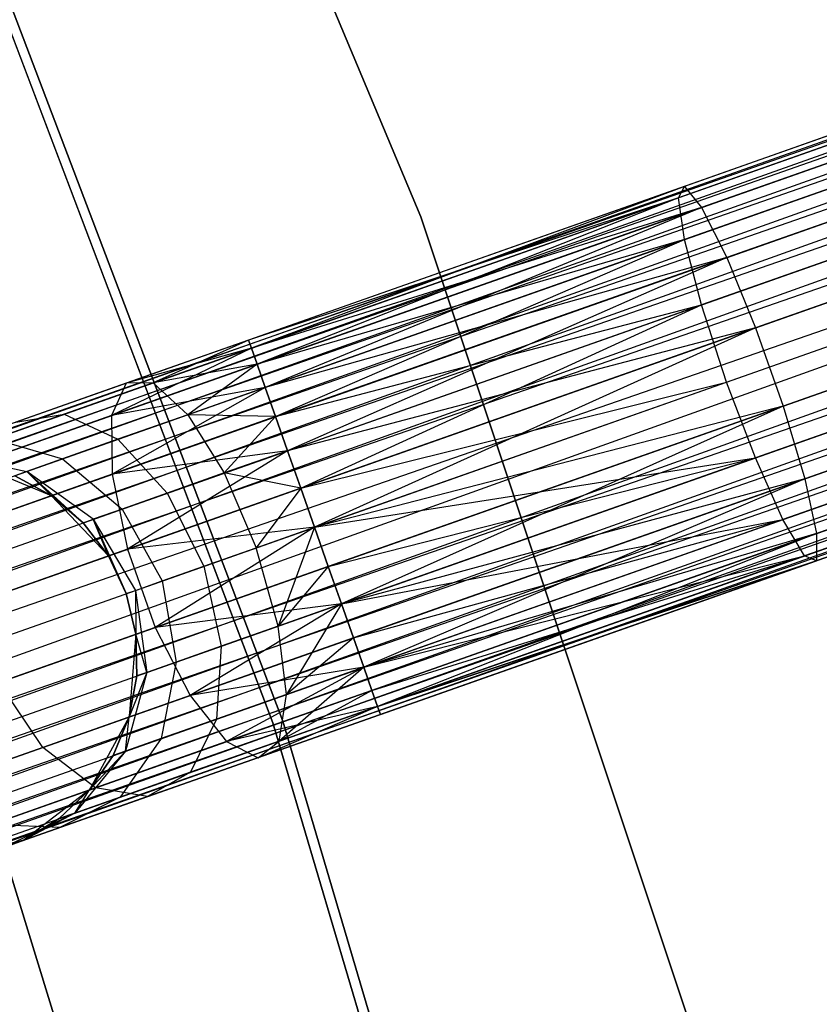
# Model space of a CAD drawing. Extents: x -102 to 102, y -101 to 102.
# Tile 409 of 481: x 57.45 to 61.46, y 18.38 to 23.31. Entities that reach past the tile are written whole.
import ezdxf

# ---------------------------------------------------------------- set-up
doc = ezdxf.new("R2010")
doc.units = 0
doc.header["$LTSCALE"] = 25.4
doc.layers.get('0').update_dxf_attribs({"linetype": 'CONTINUOUS'})

# ---------------------------------------------------------------- blocks, each defined once
blk = doc.blocks.new('NL2500011659_STL')
at = {"color": 0}
for p, q in [((40.4872, 15.3264, -7.3955), (75.7432, 27.7502, -7.3955)), ((40.4872, 15.3264, -7.6045), (75.7432, 27.7502, -7.3955)), ((40.4872, 15.3264, -7.6045), (75.7432, 27.7502, -7.3955)), ((40.4872, 15.3264, -7.3955), (75.7432, 27.7502, -7.3955)), ((75.7432, 27.7502, -7.3955), (40.5016, 15.2854, -7.191)), ((75.7432, 27.7502, -7.3955), (40.5016, 15.2854, -7.191)), ((75.7576, 27.7092, -7.809), (40.4872, 15.3264, -7.6045)), ((75.7576, 27.7092, -7.809), (40.4872, 15.3264, -7.6045)), ((40.5016, 15.2854, -7.809), (75.7576, 27.7092, -7.809)), ((40.5016, 15.2854, -7.809), (75.7576, 27.7092, -7.809)), ((40.5299, 15.2052, -8), (75.7576, 27.7092, -7.809)), ((40.5299, 15.2052, -8), (75.7576, 27.7092, -7.809)), ((40.5016, 15.2854, -7.191), (75.7859, 27.629, -7)), ((40.5016, 15.2854, -7.191), (75.7859, 27.629, -7)), ((40.5299, 15.2052, -7), (75.7859, 27.629, -7)), ((40.5299, 15.2052, -7), (75.7859, 27.629, -7)), ((75.7859, 27.629, -7), (40.5707, 15.0893, -6.8309)), ((75.7859, 27.629, -7), (40.5707, 15.0893, -6.8309)), ((75.8267, 27.5131, -8.1691), (40.5299, 15.2052, -8)), ((75.8267, 27.5131, -8.1691), (40.5299, 15.2052, -8)), ((40.5707, 15.0893, -8.1691), (75.8267, 27.5131, -8.1691)), ((40.5707, 15.0893, -8.1691), (75.8267, 27.5131, -8.1691)), ((40.6223, 14.9428, -8.309), (75.8267, 27.5131, -8.1691)), ((40.6223, 14.9428, -8.309), (75.8267, 27.5131, -8.1691)), ((40.5707, 15.0893, -6.8309), (75.8784, 27.3665, -6.691)), ((40.5707, 15.0893, -6.8309), (75.8784, 27.3665, -6.691)), ((40.6223, 14.9428, -6.691), (75.8784, 27.3665, -6.691)), ((40.6223, 14.9428, -6.691), (75.8784, 27.3665, -6.691)), ((75.8784, 27.3665, -6.691), (40.6825, 14.772, -6.5865)), ((75.8784, 27.3665, -6.691), (40.6825, 14.772, -6.5865)), ((75.9385, 27.1958, -8.4135), (40.6223, 14.9428, -8.309)), ((75.9385, 27.1958, -8.4135), (40.6223, 14.9428, -8.309)), ((40.6825, 14.772, -8.4135), (75.9385, 27.1958, -8.4135)), ((40.6825, 14.772, -8.4135), (75.9385, 27.1958, -8.4135)), ((40.7486, 14.5845, -8.4782), (75.9385, 27.1958, -8.4135)), ((40.7486, 14.5845, -8.4782), (75.9385, 27.1958, -8.4135)), ((40.6825, 14.772, -6.5865), (76.0046, 27.0083, -6.5218)), ((40.6825, 14.772, -6.5865), (76.0046, 27.0083, -6.5218)), ((40.7486, 14.5845, -6.5218), (76.0046, 27.0083, -6.5218)), ((40.7486, 14.5845, -6.5218), (76.0046, 27.0083, -6.5218)), ((40.7486, 14.5845, -8.4782), (76.0737, 26.8122, -8.5)), ((40.7486, 14.5845, -8.4782), (76.0737, 26.8122, -8.5)), ((40.8177, 14.3884, -6.5), (76.0737, 26.8122, -6.5)), ((40.8177, 14.3884, -6.5), (76.0737, 26.8122, -6.5)), ((40.8177, 14.3884, -8.5), (76.0737, 26.8122, -8.5)), ((40.8177, 14.3884, -8.5), (76.0737, 26.8122, -8.5)), ((40.8868, 14.1923, -8.4782), (76.0737, 26.8122, -8.5)), ((40.8868, 14.1923, -8.4782), (76.0737, 26.8122, -8.5)), ((59.4592, 22.3253, -308.5), (57.6241, 26.7051, -308.5)), ((57.6241, 26.7051, -318), (59.4592, 22.3253, -318)), ((59.4592, 22.3253, -308.5), (57.6241, 26.7051, -308.5)), ((57.6241, 26.7051, -318), (59.4592, 22.3253, -318)), ((40.8868, 14.1923, -6.5218), (76.1428, 26.6161, -6.5218)), ((40.8868, 14.1923, -6.5218), (76.1428, 26.6161, -6.5218)), ((76.1428, 26.6161, -6.5218), (40.9529, 14.0048, -6.5865)), ((76.1428, 26.6161, -6.5218), (40.9529, 14.0048, -6.5865)), ((76.2089, 26.4285, -8.4135), (40.8868, 14.1923, -8.4782)), ((76.2089, 26.4285, -8.4135), (40.8868, 14.1923, -8.4782)), ((40.9529, 14.0048, -8.4135), (76.2089, 26.4285, -8.4135)), ((40.9529, 14.0048, -8.4135), (76.2089, 26.4285, -8.4135)), ((41.0131, 13.834, -8.309), (76.2089, 26.4285, -8.4135)), ((41.0131, 13.834, -8.309), (76.2089, 26.4285, -8.4135)), ((40.9529, 14.0048, -6.5865), (76.2691, 26.2578, -6.691)), ((40.9529, 14.0048, -6.5865), (76.2691, 26.2578, -6.691)), ((41.0131, 13.834, -6.691), (76.2691, 26.2578, -6.691)), ((41.0131, 13.834, -6.691), (76.2691, 26.2578, -6.691)), ((76.2691, 26.2578, -6.691), (41.0647, 13.6875, -6.8309)), ((76.2691, 26.2578, -6.691), (41.0647, 13.6875, -6.8309)), ((76.3207, 26.1113, -8.1691), (41.0131, 13.834, -8.309)), ((76.3207, 26.1113, -8.1691), (41.0131, 13.834, -8.309)), ((41.0647, 13.6875, -8.1691), (76.3207, 26.1113, -8.1691)), ((41.0647, 13.6875, -8.1691), (76.3207, 26.1113, -8.1691)), ((41.1055, 13.5716, -8), (76.3207, 26.1113, -8.1691)), ((41.1055, 13.5716, -8), (76.3207, 26.1113, -8.1691)), ((41.0647, 13.6875, -6.8309), (76.3616, 25.9954, -7)), ((41.0647, 13.6875, -6.8309), (76.3616, 25.9954, -7)), ((41.1055, 13.5716, -7), (76.3616, 25.9954, -7)), ((41.1055, 13.5716, -7), (76.3616, 25.9954, -7)), ((76.3616, 25.9954, -7), (41.1338, 13.4914, -7.191)), ((76.3616, 25.9954, -7), (41.1338, 13.4914, -7.191)), ((76.3898, 25.9152, -7.809), (41.1055, 13.5716, -8)), ((76.3898, 25.9152, -7.809), (41.1055, 13.5716, -8)), ((41.1338, 13.4914, -7.809), (76.3898, 25.9152, -7.809)), ((41.1338, 13.4914, -7.809), (76.3898, 25.9152, -7.809)), ((41.1482, 13.4504, -7.6045), (76.3898, 25.9152, -7.809)), ((41.1482, 13.4504, -7.6045), (76.3898, 25.9152, -7.809)), ((41.1338, 13.4914, -7.191), (76.4043, 25.8742, -7.3955)), ((41.1338, 13.4914, -7.191), (76.4043, 25.8742, -7.3955)), ((76.4043, 25.8742, -7.3955), (41.1482, 13.4504, -7.6045)), ((41.1482, 13.4504, -7.3955), (76.4043, 25.8742, -7.3955)), ((76.4043, 25.8742, -7.3955), (41.1482, 13.4504, -7.6045)), ((41.1482, 13.4504, -7.3955), (76.4043, 25.8742, -7.3955)), ((57.1015, 24.1844, -308.5), (58.7675, 19.7978, -308.5)), ((58.7675, 19.7978, -318), (57.1015, 24.1844, -318)), ((58.7675, 19.7978, -318), (57.1015, 24.1844, -318)), ((57.1015, 24.1844, -308.5), (58.7675, 19.7978, -308.5)), ((58.7175, 19.7896, -316), (57.074, 24.121, -316)), ((57.074, 24.121, -315), (58.7175, 19.7896, -315)), ((58.7175, 19.7896, -316), (57.074, 24.121, -316)), ((57.074, 24.121, -315), (58.7175, 19.7896, -315)), ((62.9356, 23.2369, -307.0709), (60.7802, 22.4774, -307.4707)), ((62.9356, 23.2369, -307.0709), (60.7802, 22.4774, -307.4707)), ((62.8607, 23.1645, -306.6683), (60.7497, 22.4206, -307.0599)), ((62.8607, 23.1645, -306.6683), (60.7497, 22.4206, -307.0599)), ((63.0636, 23.1458, -307.4558), (60.8659, 22.3713, -307.8635)), ((63.0636, 23.1458, -307.4558), (60.8659, 22.3713, -307.8635)), ((62.8521, 22.941, -306.3177), (60.7797, 22.2107, -306.7021)), ((62.8521, 22.941, -306.3177), (60.7797, 22.2107, -306.7021)), ((63.2228, 22.9069, -307.7567), (60.9919, 22.1208, -308.1705)), ((63.2228, 22.9069, -307.7567), (60.9919, 22.1208, -308.1705)), ((62.9111, 22.6051, -306.0798), (60.8649, 21.884, -306.4594)), ((62.9111, 22.6051, -306.0798), (60.8649, 21.884, -306.4594)), ((63.3856, 22.5615, -307.9213), (61.1365, 21.7689, -308.3385)), ((63.3856, 22.5615, -307.9213), (61.1365, 21.7689, -308.3385)), ((60.7802, 22.4774, -307.4707), (58.5957, 21.7076, -307.3955)), ((60.7802, 22.4774, -307.4707), (58.5957, 21.7076, -307.6045)), ((60.7802, 22.4774, -307.4707), (58.5957, 21.7076, -307.3955)), ((60.7802, 22.4774, -307.4707), (58.5957, 21.7076, -307.6045)), ((60.7802, 22.4774, -307.4707), (58.6102, 21.6666, -307.809)), ((60.7802, 22.4774, -307.4707), (58.6102, 21.6666, -307.809)), ((60.7497, 22.4206, -307.0599), (60.7802, 22.4774, -307.4707)), ((60.7497, 22.4206, -307.0599), (60.7802, 22.4774, -307.4707)), ((60.7802, 22.4774, -307.4707), (60.8659, 22.3713, -307.8635)), ((60.7802, 22.4774, -307.4707), (60.8659, 22.3713, -307.8635)), ((60.7497, 22.4206, -307.0599), (58.5957, 21.7076, -307.3955)), ((60.7497, 22.4206, -307.0599), (58.5957, 21.7076, -307.3955)), ((60.7497, 22.4206, -307.0599), (58.6102, 21.6666, -307.191)), ((60.7497, 22.4206, -307.0599), (58.6102, 21.6666, -307.191)), ((60.7497, 22.4206, -307.0599), (58.6384, 21.5864, -307)), ((60.7497, 22.4206, -307.0599), (58.6384, 21.5864, -307)), ((60.7797, 22.2107, -306.7021), (60.7497, 22.4206, -307.0599)), ((60.7797, 22.2107, -306.7021), (60.7497, 22.4206, -307.0599)), ((60.8659, 22.3713, -307.8635), (58.6102, 21.6666, -307.809)), ((60.8659, 22.3713, -307.8635), (58.6102, 21.6666, -307.809)), ((60.8659, 22.3713, -307.8635), (58.6384, 21.5864, -308)), ((60.8659, 22.3713, -307.8635), (58.6384, 21.5864, -308)), ((60.8659, 22.3713, -307.8635), (58.6793, 21.4705, -308.1691)), ((60.8659, 22.3713, -307.8635), (58.6793, 21.4705, -308.1691)), ((60.8659, 22.3713, -307.8635), (60.9919, 22.1208, -308.1705)), ((60.8659, 22.3713, -307.8635), (60.9919, 22.1208, -308.1705)), ((60.9618, 17.8206, -308.5), (59.4592, 22.3253, -308.5)), ((59.4592, 22.3253, -318), (60.9618, 17.8206, -318)), ((59.4592, 22.3253, -308.5), (59.4592, 22.3253, -318)), ((60.9618, 17.8206, -308.5), (59.4592, 22.3253, -308.5)), ((59.4592, 22.3253, -318), (60.9618, 17.8206, -318)), ((59.4592, 22.3253, -308.5), (59.4592, 22.3253, -318)), ((60.7797, 22.2107, -306.7021), (58.6384, 21.5864, -307)), ((60.7797, 22.2107, -306.7021), (58.6384, 21.5864, -307)), ((60.7797, 22.2107, -306.7021), (58.6793, 21.4705, -306.8309)), ((60.7797, 22.2107, -306.7021), (58.6793, 21.4705, -306.8309)), ((58.7309, 21.324, -306.691), (60.7797, 22.2107, -306.7021)), ((58.7309, 21.324, -306.691), (60.7797, 22.2107, -306.7021)), ((60.8649, 21.884, -306.4594), (60.7797, 22.2107, -306.7021)), ((60.8649, 21.884, -306.4594), (60.7797, 22.2107, -306.7021)), ((60.9907, 21.4971, -306.3735), (63.0277, 22.2149, -305.9957)), ((60.9907, 21.4971, -306.3735), (63.0277, 22.2149, -305.9957)), ((63.5238, 22.1693, -307.9213), (61.2747, 21.3768, -308.3385)), ((63.5238, 22.1693, -307.9213), (61.2747, 21.3768, -308.3385)), ((60.9919, 22.1208, -308.1705), (58.6793, 21.4705, -308.1691)), ((60.9919, 22.1208, -308.1705), (58.6793, 21.4705, -308.1691)), ((60.9919, 22.1208, -308.1705), (58.7309, 21.324, -308.309)), ((60.9919, 22.1208, -308.1705), (58.7309, 21.324, -308.309)), ((60.9919, 22.1208, -308.1705), (58.7911, 21.1532, -308.4135)), ((60.9919, 22.1208, -308.1705), (58.7911, 21.1532, -308.4135)), ((60.9919, 22.1208, -308.1705), (61.1365, 21.7689, -308.3385)), ((60.9919, 22.1208, -308.1705), (61.1365, 21.7689, -308.3385)), ((58.7309, 21.324, -306.691), (60.8649, 21.884, -306.4594)), ((58.7309, 21.324, -306.691), (60.8649, 21.884, -306.4594)), ((58.7911, 21.1532, -306.5865), (60.8649, 21.884, -306.4594)), ((58.7911, 21.1532, -306.5865), (60.8649, 21.884, -306.4594)), ((58.8572, 20.9657, -306.5219), (60.8649, 21.884, -306.4594)), ((58.8572, 20.9657, -306.5219), (60.8649, 21.884, -306.4594)), ((60.9907, 21.4971, -306.3735), (60.8649, 21.884, -306.4594)), ((60.9907, 21.4971, -306.3735), (60.8649, 21.884, -306.4594)), ((63.1815, 21.8379, -306.0798), (61.1353, 21.1168, -306.4594)), ((63.1815, 21.8379, -306.0798), (61.1353, 21.1168, -306.4594)), ((61.1365, 21.7689, -308.3385), (58.7911, 21.1532, -308.4135)), ((61.1365, 21.7689, -308.3385), (58.7911, 21.1532, -308.4135)), ((61.1365, 21.7689, -308.3385), (58.8572, 20.9657, -308.4781)), ((61.1365, 21.7689, -308.3385), (58.8572, 20.9657, -308.4781)), ((61.1365, 21.7689, -308.3385), (58.9263, 20.7696, -308.5)), ((61.1365, 21.7689, -308.3385), (58.9263, 20.7696, -308.5)), ((61.1365, 21.7689, -308.3385), (61.2747, 21.3768, -308.3385)), ((61.1365, 21.7689, -308.3385), (61.2747, 21.3768, -308.3385)), ((63.6135, 21.7981, -307.7567), (61.3826, 21.012, -308.1705)), ((63.6135, 21.7981, -307.7567), (61.3826, 21.012, -308.1705)), ((58.5957, 21.7076, -307.6045), (57.9824, 21.4915, -307.4985)), ((58.5957, 21.7076, -307.3955), (57.9824, 21.4915, -307.4985)), ((58.5957, 21.7076, -307.3955), (57.9824, 21.4915, -307.4985)), ((58.5957, 21.7076, -307.6045), (57.9824, 21.4915, -307.4985)), ((58.5957, 21.7076, -307.6045), (58.1173, 21.493, -307.8918)), ((58.5957, 21.7076, -307.6045), (58.1173, 21.493, -307.8918)), ((58.5957, 21.7076, -307.3955), (58.6102, 21.6666, -307.191)), ((58.6102, 21.6666, -307.809), (58.5957, 21.7076, -307.6045)), ((58.5957, 21.7076, -307.3955), (58.6102, 21.6666, -307.191)), ((58.6102, 21.6666, -307.809), (58.5957, 21.7076, -307.6045)), ((58.6102, 21.6666, -307.191), (57.9098, 21.3297, -307.1223)), ((58.6102, 21.6666, -307.191), (57.9098, 21.3297, -307.1223)), ((58.6102, 21.6666, -307.191), (57.9824, 21.4915, -307.4985)), ((58.6102, 21.6666, -307.191), (57.9824, 21.4915, -307.4985)), ((58.6102, 21.6666, -307.809), (58.1173, 21.493, -307.8918)), ((58.6102, 21.6666, -307.809), (58.1173, 21.493, -307.8918)), ((58.6102, 21.6666, -307.191), (58.6384, 21.5864, -307)), ((58.6384, 21.5864, -308), (58.6102, 21.6666, -307.809)), ((58.6102, 21.6666, -307.191), (58.6384, 21.5864, -307)), ((58.6384, 21.5864, -308), (58.6102, 21.6666, -307.809)), ((58.6384, 21.5864, -307), (57.9098, 21.3297, -307.1223)), ((58.6384, 21.5864, -307), (57.9098, 21.3297, -307.1223)), ((58.6384, 21.5864, -308), (58.1173, 21.493, -307.8918)), ((58.6384, 21.5864, -308), (58.1173, 21.493, -307.8918)), ((58.6384, 21.5864, -308), (58.2914, 21.3338, -308.2343)), ((58.6384, 21.5864, -308), (58.2914, 21.3338, -308.2343)), ((58.6384, 21.5864, -307), (58.6793, 21.4705, -306.8309)), ((58.6793, 21.4705, -308.1691), (58.6384, 21.5864, -308)), ((58.6384, 21.5864, -307), (58.6793, 21.4705, -306.8309)), ((58.6793, 21.4705, -308.1691), (58.6384, 21.5864, -308)), ((63.3461, 21.5392, -306.3177), (61.2736, 20.8089, -306.7021)), ((63.3461, 21.5392, -306.3177), (61.2736, 20.8089, -306.7021)), ((63.6393, 21.5122, -307.4558), (61.4415, 20.7378, -307.8635)), ((63.6393, 21.5122, -307.4558), (61.4415, 20.7378, -307.8635)), ((57.9824, 21.4915, -307.4985), (57.429, 21.2965, -307.7974)), ((57.9824, 21.4915, -307.4985), (57.429, 21.2965, -307.7974)), ((58.1173, 21.493, -307.8918), (57.6727, 21.3363, -308.132)), ((58.1173, 21.493, -307.8918), (57.6727, 21.3363, -308.132)), ((57.9824, 21.4915, -307.4985), (57.9098, 21.3297, -307.1223)), ((57.9824, 21.4915, -307.4985), (57.9098, 21.3297, -307.1223)), ((58.6793, 21.4705, -306.8309), (57.9098, 21.3297, -307.1223)), ((58.6793, 21.4705, -306.8309), (57.9098, 21.3297, -307.1223)), ((58.6793, 21.4705, -306.8309), (57.9122, 21.0355, -306.8285)), ((58.6793, 21.4705, -306.8309), (57.9122, 21.0355, -306.8285)), ((58.1173, 21.493, -307.8918), (57.9824, 21.4915, -307.4985)), ((58.1173, 21.493, -307.8918), (57.9824, 21.4915, -307.4985)), ((58.2914, 21.3338, -308.2343), (58.1173, 21.493, -307.8918)), ((58.2914, 21.3338, -308.2343), (58.1173, 21.493, -307.8918)), ((58.6793, 21.4705, -308.1691), (58.2914, 21.3338, -308.2343)), ((58.6793, 21.4705, -308.1691), (58.2914, 21.3338, -308.2343)), ((58.6793, 21.4705, -306.8309), (58.7309, 21.324, -306.691)), ((58.7309, 21.324, -308.309), (58.6793, 21.4705, -308.1691)), ((58.6793, 21.4705, -306.8309), (58.7309, 21.324, -306.691)), ((58.7309, 21.324, -308.309), (58.6793, 21.4705, -308.1691)), ((58.8572, 20.9657, -306.5219), (60.9907, 21.4971, -306.3735)), ((58.8572, 20.9657, -306.5219), (60.9907, 21.4971, -306.3735)), ((58.9263, 20.7696, -306.5), (60.9907, 21.4971, -306.3735)), ((58.9263, 20.7696, -306.5), (60.9907, 21.4971, -306.3735)), ((61.1353, 21.1168, -306.4594), (60.9907, 21.4971, -306.3735)), ((61.1353, 21.1168, -306.4594), (60.9907, 21.4971, -306.3735)), ((61.2747, 21.3768, -308.3385), (58.9263, 20.7696, -308.5)), ((61.2747, 21.3768, -308.3385), (58.9263, 20.7696, -308.5)), ((61.2747, 21.3768, -308.3385), (58.9954, 20.5735, -308.4781)), ((61.2747, 21.3768, -308.3385), (58.9954, 20.5735, -308.4781)), ((61.2747, 21.3768, -308.3385), (59.0614, 20.386, -308.4135)), ((61.2747, 21.3768, -308.3385), (59.0614, 20.386, -308.4135)), ((61.2747, 21.3768, -308.3385), (61.3826, 21.012, -308.1705)), ((61.2747, 21.3768, -308.3385), (61.3826, 21.012, -308.1705)), ((63.4929, 21.3705, -306.6683), (61.3819, 20.6266, -307.0599)), ((63.4929, 21.3705, -306.6683), (61.3819, 20.6266, -307.0599)), ((63.5966, 21.3609, -307.0709), (61.4413, 20.6014, -307.4707)), ((63.5966, 21.3609, -307.0709), (61.4413, 20.6014, -307.4707)), ((57.9098, 21.3297, -307.1223), (57.2525, 21.098, -307.4774)), ((57.9098, 21.3297, -307.1223), (57.2525, 21.098, -307.4774)), ((57.6727, 21.3363, -308.132), (57.3199, 21.212, -308.5061)), ((57.6727, 21.3363, -308.132), (57.3199, 21.212, -308.5061)), ((57.429, 21.2965, -307.7974), (57.6727, 21.3363, -308.132)), ((57.429, 21.2965, -307.7974), (57.6727, 21.3363, -308.132)), ((57.6727, 21.3363, -308.132), (57.9415, 21.2105, -308.4233)), ((57.6727, 21.3363, -308.132), (57.9415, 21.2105, -308.4233)), ((57.9098, 21.3297, -307.1223), (57.9122, 21.0355, -306.8285)), ((57.9098, 21.3297, -307.1223), (57.9122, 21.0355, -306.8285)), ((58.7309, 21.324, -306.691), (57.9122, 21.0355, -306.8285)), ((58.7309, 21.324, -306.691), (57.9122, 21.0355, -306.8285)), ((58.2914, 21.3338, -308.2343), (57.9415, 21.2105, -308.4233)), ((58.2914, 21.3338, -308.2343), (57.9415, 21.2105, -308.4233)), ((58.2914, 21.3338, -308.2343), (58.4744, 21.0417, -308.4667)), ((58.7309, 21.324, -308.309), (58.2914, 21.3338, -308.2343)), ((58.7309, 21.324, -308.309), (58.2914, 21.3338, -308.2343)), ((58.2914, 21.3338, -308.2343), (58.4744, 21.0417, -308.4667)), ((58.7309, 21.324, -308.309), (58.4744, 21.0417, -308.4667)), ((58.7309, 21.324, -308.309), (58.4744, 21.0417, -308.4667)), ((58.7911, 21.1532, -308.4135), (58.7309, 21.324, -308.309)), ((58.7309, 21.324, -306.691), (58.7911, 21.1532, -306.5865)), ((58.7309, 21.324, -306.691), (58.7911, 21.1532, -306.5865)), ((58.7911, 21.1532, -308.4135), (58.7309, 21.324, -308.309)), ((57.3199, 21.212, -308.5061), (57.6638, 21.1127, -308.7177)), ((57.3199, 21.212, -308.5061), (57.6638, 21.1127, -308.7177)), ((57.9415, 21.2105, -308.4233), (57.6638, 21.1127, -308.7177)), ((57.9415, 21.2105, -308.4233), (57.6638, 21.1127, -308.7177)), ((57.9415, 21.2105, -308.4233), (58.1888, 20.941, -308.621)), ((57.9415, 21.2105, -308.4233), (58.1888, 20.941, -308.621)), ((57.0934, 21.1321, -308.9774), (57.4855, 21.0499, -309.0887)), ((57.0934, 21.1321, -308.9774), (57.4855, 21.0499, -309.0887)), ((57.6638, 21.1127, -308.7177), (57.4855, 21.0499, -309.0887)), ((57.6638, 21.1127, -308.7177), (57.4855, 21.0499, -309.0887)), ((57.6638, 21.1127, -308.7177), (57.9621, 20.8611, -308.8614)), ((57.6638, 21.1127, -308.7177), (57.9621, 20.8611, -308.8614)), ((58.7911, 21.1532, -306.5865), (57.9122, 21.0355, -306.8285)), ((58.7911, 21.1532, -306.5865), (57.9122, 21.0355, -306.8285)), ((58.7911, 21.1532, -306.5865), (57.9892, 20.6599, -306.6676)), ((58.7911, 21.1532, -306.5865), (57.9892, 20.6599, -306.6676)), ((58.7911, 21.1532, -308.4135), (58.4744, 21.0417, -308.4667)), ((58.7911, 21.1532, -308.4135), (58.4744, 21.0417, -308.4667)), ((58.8572, 20.9657, -308.4781), (58.7911, 21.1532, -308.4135)), ((58.7911, 21.1532, -306.5865), (58.8572, 20.9657, -306.5219)), ((58.7911, 21.1532, -306.5865), (58.8572, 20.9657, -306.5219)), ((58.8572, 20.9657, -308.4781), (58.7911, 21.1532, -308.4135)), ((58.9263, 20.7696, -306.5), (61.1353, 21.1168, -306.4594)), ((58.9263, 20.7696, -306.5), (61.1353, 21.1168, -306.4594)), ((58.9954, 20.5735, -306.5219), (61.1353, 21.1168, -306.4594)), ((58.9954, 20.5735, -306.5219), (61.1353, 21.1168, -306.4594)), ((61.1353, 21.1168, -306.4594), (59.0614, 20.386, -306.5865)), ((61.1353, 21.1168, -306.4594), (59.0614, 20.386, -306.5865)), ((61.2736, 20.8089, -306.7021), (61.1353, 21.1168, -306.4594)), ((61.2736, 20.8089, -306.7021), (61.1353, 21.1168, -306.4594)), ((57.2237, 21.0879, -314), (57.6076, 20.9282, -314)), ((57.2237, 21.0879, -314), (57.6076, 20.9282, -314)), ((57.9122, 21.0355, -306.8285), (57.1737, 20.7753, -307.2274)), ((57.9122, 21.0355, -306.8285), (57.1737, 20.7753, -307.2274)), ((57.4855, 21.0499, -309.0887), (57.4241, 21.0282, -309.5)), ((57.4855, 21.0499, -309.0887), (57.4241, 21.0282, -309.5)), ((57.6076, 20.9282, -309.5), (57.4241, 21.0282, -309.5)), ((57.4241, 21.0282, -309.5), (57.6076, 20.9282, -314)), ((57.4241, 21.0282, -309.5), (57.6076, 20.9282, -314)), ((57.6076, 20.9282, -309.5), (57.4241, 21.0282, -309.5)), ((57.8165, 20.8098, -309.1643), (57.4855, 21.0499, -309.0887)), ((57.7664, 20.7922, -309.5), (57.4855, 21.0499, -309.0887)), ((57.8165, 20.8098, -309.1643), (57.4855, 21.0499, -309.0887)), ((57.7664, 20.7922, -309.5), (57.4855, 21.0499, -309.0887)), ((57.6076, 20.9282, -309.5), (57.4855, 21.0499, -309.0887)), ((57.6076, 20.9282, -309.5), (57.4855, 21.0499, -309.0887)), ((57.9122, 21.0355, -306.8285), (57.9892, 20.6599, -306.6676)), ((57.9122, 21.0355, -306.8285), (57.9892, 20.6599, -306.6676)), ((58.4744, 21.0417, -308.4667), (58.1888, 20.941, -308.621)), ((58.4744, 21.0417, -308.4667), (58.1888, 20.941, -308.621)), ((58.8572, 20.9657, -308.4781), (58.4744, 21.0417, -308.4667)), ((58.4744, 21.0417, -308.4667), (58.6348, 20.6669, -308.549)), ((58.4744, 21.0417, -308.4667), (58.6348, 20.6669, -308.549)), ((58.8572, 20.9657, -308.4781), (58.4744, 21.0417, -308.4667)), ((58.8572, 20.9657, -306.5219), (57.9892, 20.6599, -306.6676)), ((58.8572, 20.9657, -306.5219), (57.9892, 20.6599, -306.6676)), ((58.8572, 20.9657, -308.4781), (58.6348, 20.6669, -308.549)), ((58.8572, 20.9657, -308.4781), (58.6348, 20.6669, -308.549)), ((58.9263, 20.7696, -308.5), (58.8572, 20.9657, -308.4781)), ((58.8572, 20.9657, -306.5219), (58.9263, 20.7696, -306.5)), ((58.8572, 20.9657, -306.5219), (58.9263, 20.7696, -306.5)), ((58.9263, 20.7696, -308.5), (58.8572, 20.9657, -308.4781)), ((61.3826, 21.012, -308.1705), (59.0614, 20.386, -308.4135)), ((61.3826, 21.012, -308.1705), (59.0614, 20.386, -308.4135)), ((61.3826, 21.012, -308.1705), (59.1216, 20.2153, -308.309)), ((61.3826, 21.012, -308.1705), (59.1216, 20.2153, -308.309)), ((61.3826, 21.012, -308.1705), (59.1733, 20.0687, -308.1691)), ((61.3826, 21.012, -308.1705), (59.1733, 20.0687, -308.1691)), ((61.3826, 21.012, -308.1705), (61.4415, 20.7378, -307.8635)), ((61.3826, 21.012, -308.1705), (61.4415, 20.7378, -307.8635)), ((57.6076, 20.9282, -314), (57.8934, 20.6261, -314)), ((57.7664, 20.7922, -309.5), (57.6076, 20.9282, -309.5)), ((57.6076, 20.9282, -314), (57.7664, 20.7922, -309.5)), ((57.6076, 20.9282, -314), (57.8934, 20.6261, -314)), ((57.6076, 20.9282, -309.5), (57.6076, 20.9282, -314)), ((57.6076, 20.9282, -309.5), (57.6076, 20.9282, -314)), ((57.7664, 20.7922, -309.5), (57.6076, 20.9282, -309.5)), ((57.6076, 20.9282, -314), (57.7664, 20.7922, -309.5)), ((58.1888, 20.941, -308.621), (57.9621, 20.8611, -308.8614)), ((58.1888, 20.941, -308.621), (57.9621, 20.8611, -308.8614)), ((58.1888, 20.941, -308.621), (58.3719, 20.5743, -308.691)), ((58.1888, 20.941, -308.621), (58.3719, 20.5743, -308.691)), ((57.9621, 20.8611, -308.8614), (57.8165, 20.8098, -309.1643)), ((57.9621, 20.8611, -308.8614), (57.8165, 20.8098, -309.1643)), ((57.9621, 20.8611, -308.8614), (58.1632, 20.5007, -308.9122)), ((57.9621, 20.8611, -308.8614), (58.1632, 20.5007, -308.9122)), ((57.7664, 20.7922, -309.5), (57.8165, 20.8098, -309.1643)), ((57.7664, 20.7922, -309.5), (57.8165, 20.8098, -309.1643)), ((57.8934, 20.6261, -309.5), (57.7664, 20.7922, -309.5)), ((57.7664, 20.7922, -309.5), (57.8934, 20.6261, -314)), ((57.7664, 20.7922, -309.5), (57.8934, 20.6261, -314)), ((57.8934, 20.6261, -309.5), (57.7664, 20.7922, -309.5)), ((57.8934, 20.6261, -309.5), (57.8165, 20.8098, -309.1643)), ((57.8165, 20.8098, -309.1643), (57.9831, 20.4373, -309.5)), ((57.8934, 20.6261, -309.5), (57.8165, 20.8098, -309.1643)), ((57.8165, 20.8098, -309.1643), (57.9831, 20.4373, -309.5)), ((57.8165, 20.8098, -309.1643), (58.0293, 20.4535, -309.191)), ((57.8165, 20.8098, -309.1643), (58.0293, 20.4535, -309.191)), ((58.9263, 20.7696, -306.5), (57.9892, 20.6599, -306.6676)), ((58.9263, 20.7696, -306.5), (57.9892, 20.6599, -306.6676)), ((58.9263, 20.7696, -306.5), (58.1274, 20.2677, -306.6676)), ((58.9263, 20.7696, -306.5), (58.1274, 20.2677, -306.6676)), ((58.6348, 20.6669, -308.549), (58.9263, 20.7696, -308.5)), ((58.6348, 20.6669, -308.549), (58.9263, 20.7696, -308.5)), ((58.9263, 20.7696, -308.5), (58.7448, 20.2744, -308.4667)), ((58.9263, 20.7696, -308.5), (58.7448, 20.2744, -308.4667)), ((58.9954, 20.5735, -308.4781), (58.9263, 20.7696, -308.5)), ((58.9263, 20.7696, -306.5), (58.9954, 20.5735, -306.5219)), ((58.9954, 20.5735, -308.4781), (58.9263, 20.7696, -308.5)), ((58.9263, 20.7696, -306.5), (58.9954, 20.5735, -306.5219)), ((59.0614, 20.386, -306.5865), (61.2736, 20.8089, -306.7021)), ((59.0614, 20.386, -306.5865), (61.2736, 20.8089, -306.7021)), ((59.1216, 20.2153, -306.691), (61.2736, 20.8089, -306.7021)), ((59.1216, 20.2153, -306.691), (61.2736, 20.8089, -306.7021)), ((59.1733, 20.0687, -306.8309), (61.2736, 20.8089, -306.7021)), ((59.1733, 20.0687, -306.8309), (61.2736, 20.8089, -306.7021)), ((61.3819, 20.6266, -307.0599), (61.2736, 20.8089, -306.7021)), ((61.3819, 20.6266, -307.0599), (61.2736, 20.8089, -306.7021)), ((61.4415, 20.7378, -307.8635), (59.1733, 20.0687, -308.1691)), ((61.4415, 20.7378, -307.8635), (59.1733, 20.0687, -308.1691)), ((61.4415, 20.7378, -307.8635), (59.2141, 19.9528, -308)), ((61.4415, 20.7378, -307.8635), (59.2141, 19.9528, -308)), ((61.4415, 20.7378, -307.8635), (59.2424, 19.8726, -307.809)), ((61.4415, 20.7378, -307.8635), (59.2424, 19.8726, -307.809)), ((61.4415, 20.7378, -307.8635), (61.4413, 20.6014, -307.4707)), ((61.4415, 20.7378, -307.8635), (61.4413, 20.6014, -307.4707)), ((57.9892, 20.6599, -306.6676), (57.2062, 20.3839, -307.0906)), ((57.9892, 20.6599, -306.6676), (57.2062, 20.3839, -307.0906)), ((57.8934, 20.6261, -314), (57.9831, 20.4373, -314)), ((57.9831, 20.4373, -309.5), (57.8934, 20.6261, -309.5)), ((57.8934, 20.6261, -309.5), (57.8934, 20.6261, -314)), ((57.8934, 20.6261, -309.5), (57.8934, 20.6261, -314)), ((57.9831, 20.4373, -309.5), (57.8934, 20.6261, -309.5)), ((57.8934, 20.6261, -314), (57.9831, 20.4373, -314)), ((57.9892, 20.6599, -306.6676), (58.1274, 20.2677, -306.6676)), ((57.9892, 20.6599, -306.6676), (58.1274, 20.2677, -306.6676)), ((58.3719, 20.5743, -308.691), (58.6348, 20.6669, -308.549)), ((58.3719, 20.5743, -308.691), (58.6348, 20.6669, -308.549)), ((58.7448, 20.2744, -308.4667), (58.6348, 20.6669, -308.549)), ((58.7448, 20.2744, -308.4667), (58.6348, 20.6669, -308.549)), ((59.1733, 20.0687, -306.8309), (61.3819, 20.6266, -307.0599)), ((59.1733, 20.0687, -306.8309), (61.3819, 20.6266, -307.0599)), ((59.2141, 19.9528, -307), (61.3819, 20.6266, -307.0599)), ((59.2141, 19.9528, -307), (61.3819, 20.6266, -307.0599)), ((61.3819, 20.6266, -307.0599), (59.2424, 19.8726, -307.191)), ((61.3819, 20.6266, -307.0599), (59.2424, 19.8726, -307.191)), ((61.4413, 20.6014, -307.4707), (61.3819, 20.6266, -307.0599)), ((61.4413, 20.6014, -307.4707), (61.3819, 20.6266, -307.0599)), ((58.9954, 20.5735, -306.5219), (58.1274, 20.2677, -306.6676)), ((58.9954, 20.5735, -306.5219), (58.1274, 20.2677, -306.6676)), ((58.1632, 20.5007, -308.9122), (58.3719, 20.5743, -308.691)), ((58.1632, 20.5007, -308.9122), (58.3719, 20.5743, -308.691)), ((58.3719, 20.5743, -308.691), (58.4591, 20.1738, -308.621)), ((58.3719, 20.5743, -308.691), (58.4591, 20.1738, -308.621)), ((58.9954, 20.5735, -308.4781), (58.7448, 20.2744, -308.4667)), ((58.9954, 20.5735, -308.4781), (58.7448, 20.2744, -308.4667)), ((59.0614, 20.386, -308.4135), (58.9954, 20.5735, -308.4781)), ((58.9954, 20.5735, -306.5219), (59.0614, 20.386, -306.5865)), ((59.0614, 20.386, -308.4135), (58.9954, 20.5735, -308.4781)), ((58.9954, 20.5735, -306.5219), (59.0614, 20.386, -306.5865)), ((61.4413, 20.6014, -307.4707), (59.2424, 19.8726, -307.809)), ((61.4413, 20.6014, -307.4707), (59.2424, 19.8726, -307.809)), ((59.2424, 19.8726, -307.191), (61.4413, 20.6014, -307.4707)), ((59.2424, 19.8726, -307.191), (61.4413, 20.6014, -307.4707)), ((61.4413, 20.6014, -307.4707), (59.2568, 19.8316, -307.6045)), ((59.2568, 19.8316, -307.3955), (61.4413, 20.6014, -307.4707)), ((59.2568, 19.8316, -307.3955), (61.4413, 20.6014, -307.4707)), ((61.4413, 20.6014, -307.4707), (59.2568, 19.8316, -307.6045)), ((58.0293, 20.4535, -309.191), (58.1632, 20.5007, -308.9122)), ((58.0293, 20.4535, -309.191), (58.1632, 20.5007, -308.9122)), ((58.1632, 20.5007, -308.9122), (58.2324, 20.0939, -308.8614)), ((58.1632, 20.5007, -308.9122), (58.2324, 20.0939, -308.8614)), ((57.9831, 20.4373, -309.5), (58.0293, 20.4535, -309.191)), ((57.9831, 20.4373, -309.5), (58.0293, 20.4535, -309.191)), ((57.9831, 20.4373, -314), (58.0316, 20.2339, -314)), ((58.0316, 20.2339, -309.5), (57.9831, 20.4373, -309.5)), ((57.9831, 20.4373, -309.5), (57.9831, 20.4373, -314)), ((57.9831, 20.4373, -309.5), (57.9831, 20.4373, -314)), ((58.0316, 20.2339, -309.5), (57.9831, 20.4373, -309.5)), ((57.9831, 20.4373, -314), (58.0316, 20.2339, -314)), ((58.0293, 20.4535, -309.191), (58.0316, 20.2339, -309.5)), ((58.0293, 20.4535, -309.191), (58.0316, 20.2339, -309.5)), ((58.0293, 20.4535, -309.191), (58.0869, 20.0426, -309.1643)), ((58.0293, 20.4535, -309.191), (58.0869, 20.0426, -309.1643)), ((59.0614, 20.386, -306.5865), (58.1274, 20.2677, -306.6676)), ((59.0614, 20.386, -306.5865), (58.1274, 20.2677, -306.6676)), ((59.0614, 20.386, -306.5865), (58.3029, 19.9268, -306.8285)), ((59.0614, 20.386, -306.5865), (58.3029, 19.9268, -306.8285)), ((59.0614, 20.386, -308.4135), (58.7448, 20.2744, -308.4667)), ((59.0614, 20.386, -308.4135), (58.7448, 20.2744, -308.4667)), ((59.0614, 20.386, -308.4135), (58.7854, 19.932, -308.2343)), ((59.0614, 20.386, -308.4135), (58.7854, 19.932, -308.2343)), ((59.1216, 20.2153, -308.309), (59.0614, 20.386, -308.4135)), ((59.0614, 20.386, -306.5865), (59.1216, 20.2153, -306.691)), ((59.1216, 20.2153, -308.309), (59.0614, 20.386, -308.4135)), ((59.0614, 20.386, -306.5865), (59.1216, 20.2153, -306.691)), ((58.7448, 20.2744, -308.4667), (58.4591, 20.1738, -308.621)), ((58.7448, 20.2744, -308.4667), (58.4591, 20.1738, -308.621)), ((58.7854, 19.932, -308.2343), (58.7448, 20.2744, -308.4667)), ((58.7854, 19.932, -308.2343), (58.7448, 20.2744, -308.4667)), ((58.1274, 20.2677, -306.6676), (57.3444, 19.9917, -307.0906)), ((58.1274, 20.2677, -306.6676), (57.3444, 19.9917, -307.0906)), ((58.0316, 20.2339, -314), (57.9983, 19.8194, -314)), ((58.0316, 20.2339, -314), (57.9983, 19.8194, -314)), ((58.0869, 20.0426, -309.1643), (58.0316, 20.2339, -309.5)), ((58.0869, 20.0426, -309.1643), (58.0316, 20.2339, -309.5)), ((58.0368, 20.0249, -309.5), (58.0316, 20.2339, -309.5)), ((58.0316, 20.2339, -314), (58.0368, 20.0249, -309.5)), ((58.0316, 20.2339, -309.5), (58.0316, 20.2339, -314)), ((58.0316, 20.2339, -309.5), (58.0316, 20.2339, -314)), ((58.0368, 20.0249, -309.5), (58.0316, 20.2339, -309.5)), ((58.0316, 20.2339, -314), (58.0368, 20.0249, -309.5)), ((58.1274, 20.2677, -306.6676), (58.3029, 19.9268, -306.8285)), ((58.1274, 20.2677, -306.6676), (58.3029, 19.9268, -306.8285)), ((59.1216, 20.2153, -306.691), (58.3029, 19.9268, -306.8285)), ((59.1216, 20.2153, -306.691), (58.3029, 19.9268, -306.8285)), ((59.1216, 20.2153, -308.309), (58.7854, 19.932, -308.2343)), ((59.1216, 20.2153, -308.309), (58.7854, 19.932, -308.2343)), ((59.1733, 20.0687, -308.1691), (59.1216, 20.2153, -308.309)), ((59.1216, 20.2153, -306.691), (59.1733, 20.0687, -306.8309)), ((59.1733, 20.0687, -308.1691), (59.1216, 20.2153, -308.309)), ((59.1216, 20.2153, -306.691), (59.1733, 20.0687, -306.8309)), ((58.4591, 20.1738, -308.621), (58.2324, 20.0939, -308.8614)), ((58.4591, 20.1738, -308.621), (58.2324, 20.0939, -308.8614)), ((58.4591, 20.1738, -308.621), (58.4355, 19.8087, -308.4233)), ((58.4591, 20.1738, -308.621), (58.4355, 19.8087, -308.4233)), ((58.2324, 20.0939, -308.8614), (58.0869, 20.0426, -309.1643)), ((58.2324, 20.0939, -308.8614), (58.0869, 20.0426, -309.1643)), ((58.2324, 20.0939, -308.8614), (58.1578, 19.7109, -308.7177)), ((58.2324, 20.0939, -308.8614), (58.1578, 19.7109, -308.7177)), ((58.0869, 20.0426, -309.1643), (57.9795, 19.6481, -309.0887)), ((58.0869, 20.0426, -309.1643), (57.9795, 19.6481, -309.0887)), ((58.0869, 20.0426, -309.1643), (57.9983, 19.8194, -309.5)), ((58.0869, 20.0426, -309.1643), (57.9983, 19.8194, -309.5)), ((58.0869, 20.0426, -309.1643), (58.0368, 20.0249, -309.5)), ((58.0869, 20.0426, -309.1643), (58.0368, 20.0249, -309.5)), ((59.1733, 20.0687, -306.8309), (58.3029, 19.9268, -306.8285)), ((59.1733, 20.0687, -306.8309), (58.3029, 19.9268, -306.8285)), ((59.1733, 20.0687, -306.8309), (58.4855, 19.6961, -307.1223)), ((59.1733, 20.0687, -306.8309), (58.4855, 19.6961, -307.1223)), ((59.1733, 20.0687, -308.1691), (58.7495, 19.699, -307.8918)), ((59.1733, 20.0687, -308.1691), (58.7495, 19.699, -307.8918)), ((59.1733, 20.0687, -308.1691), (58.7854, 19.932, -308.2343)), ((59.1733, 20.0687, -308.1691), (58.7854, 19.932, -308.2343)), ((59.2141, 19.9528, -308), (59.1733, 20.0687, -308.1691)), ((59.1733, 20.0687, -306.8309), (59.2141, 19.9528, -307)), ((59.2141, 19.9528, -308), (59.1733, 20.0687, -308.1691)), ((59.1733, 20.0687, -306.8309), (59.2141, 19.9528, -307)), ((57.5644, 19.6665, -307.2274), (57.3444, 19.9917, -307.0906)), ((57.5644, 19.6665, -307.2274), (57.3444, 19.9917, -307.0906)), ((57.9983, 19.8194, -309.5), (58.0368, 20.0249, -309.5)), ((58.0368, 20.0249, -309.5), (57.9983, 19.8194, -314)), ((58.0368, 20.0249, -309.5), (57.9983, 19.8194, -314)), ((57.9983, 19.8194, -309.5), (58.0368, 20.0249, -309.5)), ((58.7854, 19.932, -308.2343), (58.4355, 19.8087, -308.4233)), ((58.7854, 19.932, -308.2343), (58.4355, 19.8087, -308.4233)), ((59.2141, 19.9528, -307), (58.4855, 19.6961, -307.1223)), ((59.2141, 19.9528, -307), (58.4855, 19.6961, -307.1223)), ((59.2141, 19.9528, -308), (58.7495, 19.699, -307.8918)), ((59.2141, 19.9528, -308), (58.7495, 19.699, -307.8918)), ((58.7495, 19.699, -307.8918), (58.7854, 19.932, -308.2343)), ((58.7495, 19.699, -307.8918), (58.7854, 19.932, -308.2343)), ((59.2424, 19.8726, -307.809), (59.2141, 19.9528, -308)), ((59.2141, 19.9528, -307), (59.2424, 19.8726, -307.191)), ((59.2424, 19.8726, -307.809), (59.2141, 19.9528, -308)), ((59.2141, 19.9528, -307), (59.2424, 19.8726, -307.191)), ((58.3029, 19.9268, -306.8285), (57.5644, 19.6665, -307.2274)), ((58.3029, 19.9268, -306.8285), (57.5644, 19.6665, -307.2274)), ((58.3029, 19.9268, -306.8285), (58.4855, 19.6961, -307.1223)), ((58.3029, 19.9268, -306.8285), (58.4855, 19.6961, -307.1223)), ((59.2424, 19.8726, -307.191), (58.4855, 19.6961, -307.1223)), ((59.2424, 19.8726, -307.191), (58.4855, 19.6961, -307.1223)), ((59.2424, 19.8726, -307.809), (58.6434, 19.6155, -307.4985)), ((59.2424, 19.8726, -307.809), (58.6434, 19.6155, -307.4985)), ((59.2424, 19.8726, -307.191), (58.6434, 19.6155, -307.4985)), ((59.2424, 19.8726, -307.191), (58.6434, 19.6155, -307.4985)), ((59.2568, 19.8316, -307.3955), (58.6434, 19.6155, -307.4985)), ((59.2568, 19.8316, -307.6045), (58.6434, 19.6155, -307.4985)), ((59.2568, 19.8316, -307.6045), (58.6434, 19.6155, -307.4985)), ((59.2568, 19.8316, -307.3955), (58.6434, 19.6155, -307.4985)), ((59.2424, 19.8726, -307.809), (58.7495, 19.699, -307.8918)), ((59.2424, 19.8726, -307.809), (58.7495, 19.699, -307.8918)), ((59.2568, 19.8316, -307.6045), (59.2424, 19.8726, -307.809)), ((59.2424, 19.8726, -307.191), (59.2568, 19.8316, -307.3955)), ((59.2568, 19.8316, -307.6045), (59.2424, 19.8726, -307.809)), ((59.2424, 19.8726, -307.191), (59.2568, 19.8316, -307.3955)), ((57.9983, 19.8194, -314), (57.7994, 19.4543, -314)), ((57.9983, 19.8194, -314), (57.7994, 19.4543, -314)), ((57.918, 19.6264, -309.5), (57.9983, 19.8194, -309.5)), ((57.9983, 19.8194, -314), (57.918, 19.6264, -309.5)), ((57.918, 19.6264, -309.5), (57.9983, 19.8194, -309.5)), ((57.9983, 19.8194, -314), (57.918, 19.6264, -309.5)), ((57.9795, 19.6481, -309.0887), (57.9983, 19.8194, -309.5)), ((57.9795, 19.6481, -309.0887), (57.9983, 19.8194, -309.5)), ((57.9983, 19.8194, -309.5), (57.9983, 19.8194, -314)), ((57.9983, 19.8194, -309.5), (57.9983, 19.8194, -314)), ((58.4355, 19.8087, -308.4233), (58.1578, 19.7109, -308.7177)), ((58.4355, 19.8087, -308.4233), (58.1578, 19.7109, -308.7177)), ((58.4355, 19.8087, -308.4233), (58.3049, 19.5423, -308.132)), ((58.4355, 19.8087, -308.4233), (58.3049, 19.5423, -308.132)), ((60.0327, 15.3474, -316), (58.7175, 19.7896, -316)), ((58.7175, 19.7896, -316), (58.7175, 19.7896, -315)), ((58.7175, 19.7896, -315), (60.0327, 15.3474, -315)), ((58.7175, 19.7896, -316), (58.7175, 19.7896, -315)), ((60.0327, 15.3474, -316), (58.7175, 19.7896, -316)), ((58.7175, 19.7896, -315), (60.0327, 15.3474, -315)), ((58.7675, 19.7978, -308.5), (60.097, 15.2977, -308.5)), ((60.097, 15.2977, -318), (58.7675, 19.7978, -318)), ((58.7675, 19.7978, -318), (58.7675, 19.7978, -308.5)), ((58.7675, 19.7978, -318), (58.7675, 19.7978, -308.5)), ((60.097, 15.2977, -318), (58.7675, 19.7978, -318)), ((58.7675, 19.7978, -308.5), (60.097, 15.2977, -308.5)), ((58.4855, 19.6961, -307.1223), (57.8282, 19.4645, -307.4774)), ((58.4855, 19.6961, -307.1223), (57.8282, 19.4645, -307.4774)), ((58.1578, 19.7109, -308.7177), (57.9521, 19.418, -308.5061)), ((58.1578, 19.7109, -308.7177), (57.9521, 19.418, -308.5061)), ((58.1578, 19.7109, -308.7177), (57.9795, 19.6481, -309.0887)), ((58.1578, 19.7109, -308.7177), (57.9795, 19.6481, -309.0887)), ((58.7495, 19.699, -307.8918), (58.3049, 19.5423, -308.132)), ((58.7495, 19.699, -307.8918), (58.3049, 19.5423, -308.132)), ((58.4855, 19.6961, -307.1223), (58.6434, 19.6155, -307.4985)), ((58.4855, 19.6961, -307.1223), (58.6434, 19.6155, -307.4985)), ((58.6434, 19.6155, -307.4985), (58.7495, 19.699, -307.8918)), ((58.6434, 19.6155, -307.4985), (58.7495, 19.699, -307.8918)), ((57.5644, 19.6665, -307.2274), (56.9783, 19.46, -307.8489)), ((57.5644, 19.6665, -307.2274), (56.9783, 19.46, -307.8489)), ((57.8282, 19.4645, -307.4774), (57.5644, 19.6665, -307.2274)), ((57.8282, 19.4645, -307.4774), (57.5644, 19.6665, -307.2274)), ((57.9795, 19.6481, -309.0887), (57.7256, 19.3381, -308.9774)), ((57.9795, 19.6481, -309.0887), (57.7256, 19.3381, -308.9774)), ((57.9795, 19.6481, -309.0887), (57.7994, 19.4543, -309.5)), ((57.9795, 19.6481, -309.0887), (57.7994, 19.4543, -309.5)), ((57.9795, 19.6481, -309.0887), (57.918, 19.6264, -309.5)), ((57.9795, 19.6481, -309.0887), (57.918, 19.6264, -309.5)), ((57.7994, 19.4543, -309.5), (57.918, 19.6264, -309.5)), ((57.918, 19.6264, -309.5), (57.7994, 19.4543, -314)), ((57.918, 19.6264, -309.5), (57.7994, 19.4543, -314)), ((57.7994, 19.4543, -309.5), (57.918, 19.6264, -309.5)), ((58.6434, 19.6155, -307.4985), (58.0901, 19.4205, -307.7974)), ((58.6434, 19.6155, -307.4985), (58.0901, 19.4205, -307.7974)), ((58.3049, 19.5423, -308.132), (57.9521, 19.418, -308.5061)), ((58.3049, 19.5423, -308.132), (57.9521, 19.418, -308.5061)), ((58.3049, 19.5423, -308.132), (58.0901, 19.4205, -307.7974)), ((58.3049, 19.5423, -308.132), (58.0901, 19.4205, -307.7974)), ((57.8282, 19.4645, -307.4774), (57.3065, 19.2806, -308.0305)), ((57.8282, 19.4645, -307.4774), (57.3065, 19.2806, -308.0305)), ((57.7994, 19.4543, -314), (57.4691, 19.2017, -314)), ((57.7994, 19.4543, -314), (57.4691, 19.2017, -314)), ((57.6475, 19.3106, -309.5), (57.7994, 19.4543, -309.5)), ((57.7994, 19.4543, -314), (57.6475, 19.3106, -309.5)), ((57.6475, 19.3106, -309.5), (57.7994, 19.4543, -309.5)), ((57.7994, 19.4543, -314), (57.6475, 19.3106, -309.5)), ((57.7256, 19.3381, -308.9774), (57.7994, 19.4543, -309.5)), ((57.7256, 19.3381, -308.9774), (57.7994, 19.4543, -309.5)), ((57.7994, 19.4543, -309.5), (57.7994, 19.4543, -314)), ((57.7994, 19.4543, -309.5), (57.7994, 19.4543, -314)), ((58.0901, 19.4205, -307.7974), (57.8282, 19.4645, -307.4774)), ((58.0901, 19.4205, -307.7974), (57.8282, 19.4645, -307.4774)), ((58.0901, 19.4205, -307.7974), (57.651, 19.2658, -308.263)), ((58.0901, 19.4205, -307.7974), (57.651, 19.2658, -308.263)), ((57.9521, 19.418, -308.5061), (57.651, 19.2658, -308.263)), ((57.9521, 19.418, -308.5061), (57.651, 19.2658, -308.263)), ((57.9521, 19.418, -308.5061), (57.7256, 19.3381, -308.9774)), ((57.9521, 19.418, -308.5061), (57.7256, 19.3381, -308.9774)), ((57.7256, 19.3381, -308.9774), (57.369, 19.1664, -308.8497)), ((57.7256, 19.3381, -308.9774), (57.369, 19.1664, -308.8497)), ((57.7256, 19.3381, -308.9774), (57.4691, 19.2017, -309.5)), ((57.7256, 19.3381, -308.9774), (57.4691, 19.2017, -309.5)), ((57.7256, 19.3381, -308.9774), (57.6475, 19.3106, -309.5)), ((57.7256, 19.3381, -308.9774), (57.6475, 19.3106, -309.5)), ((57.4691, 19.2017, -309.5), (57.6475, 19.3106, -309.5)), ((57.6475, 19.3106, -309.5), (57.4691, 19.2017, -314)), ((57.6475, 19.3106, -309.5), (57.4691, 19.2017, -314)), ((57.4691, 19.2017, -309.5), (57.6475, 19.3106, -309.5)), ((57.651, 19.2658, -308.263), (57.3065, 19.2806, -308.0305)), ((57.651, 19.2658, -308.263), (57.3065, 19.2806, -308.0305)), ((57.651, 19.2658, -308.263), (57.369, 19.1664, -308.8497)), ((57.651, 19.2658, -308.263), (57.369, 19.1664, -308.8497)), ((57.4691, 19.2017, -314), (57.0646, 19.1052, -314)), ((57.4691, 19.2017, -314), (57.0646, 19.1052, -314)), ((57.4691, 19.2017, -314), (57.2719, 19.1322, -309.5)), ((57.4691, 19.2017, -314), (57.2719, 19.1322, -309.5)), ((57.3456, 19.2144, -312), (58.1749, 16.5364, -312)), ((58.1749, 16.5364, -314), (57.3456, 19.2144, -314)), ((58.1749, 16.5364, -314), (57.3456, 19.2144, -314)), ((57.3456, 19.2144, -312), (58.1749, 16.5364, -312)), ((57.369, 19.1664, -308.8497), (57.4691, 19.2017, -309.5)), ((57.369, 19.1664, -308.8497), (57.4691, 19.2017, -309.5)), ((57.4691, 19.2017, -309.5), (57.4691, 19.2017, -314)), ((57.4691, 19.2017, -309.5), (57.4691, 19.2017, -314))]:
    blk.add_line(p, q, dxfattribs=at)

msp = doc.modelspace()

# ---------------------------------------------------------------- block references
at = {"color": 0}
msp.add_blockref('NL2500011659_STL', (0, 0), dxfattribs=at)

doc.saveas('drawing.dxf')
